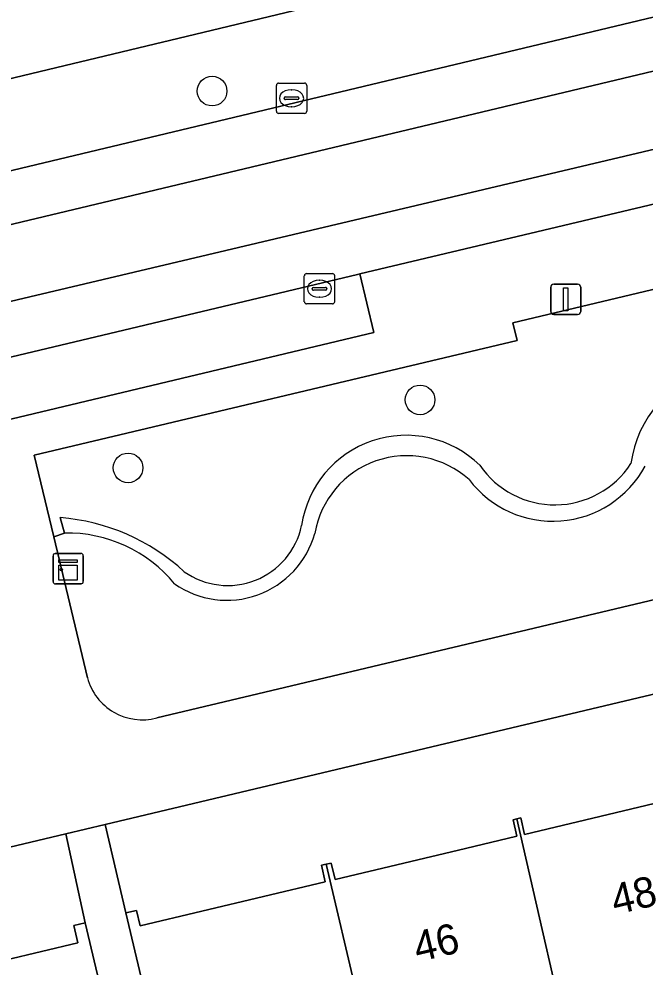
# Model space of a CAD drawing. Extents: x 162082 to 163401, y 388089 to 388636.
# Drawn here: x 162985.27 to 163005.92, y 388240.97 to 388272.24 of the extents above; entities that cross this region are included whole.
import ezdxf

# ---------------------------------------------------------------- set-up
doc = ezdxf.new("R2010")
doc.units = 0
for name, color, linetype in [('IMGEO_Boom', 7, 'Continuous'), ('IMGEO_Erf', 7, 'Continuous'), ('IMGEO_Groenvoorziening', 7, 'Continuous'), ('IMGEO_Haag', 7, 'Continuous'), ('IMGEO_Kast', 7, 'Continuous'), ('IMGEO_Kolk', 7, 'Continuous'), ('IMGEO_Lichtmast', 7, 'Continuous'), ('IMGEO_Pand', 7, 'Continuous'), ('IMGEO_Pand_nummerreeks', 7, 'Continuous'), ('IMGEO_Parkeervlak_open', 7, 'Continuous'), ('IMGEO_Rijbaan_lokaal_gesloten', 7, 'Continuous'), ('IMGEO_Voetpad_open', 7, 'Continuous')]:
    doc.layers.add(name, color=color, linetype=linetype)

msp = doc.modelspace()

# ---------------------------------------------------------------- linework, layer by layer
at = {"layer": 'IMGEO_Boom'}
for centre in [(162991.638, 388269.857), (162998.499, 388259.673), (162988.866, 388257.43)]:
    msp.add_circle(centre, 0.489, dxfattribs=at)
at = {"layer": 'IMGEO_Erf'}
for points in [[(162969.954, 388266.671), (162998.667, 388273.56), (162998.906, 388275.686), (163000, 388285.427), (163000.525, 388289.822), (163001.924, 388302.296), (163005.462, 388334.056), (163008.493, 388360.713), (163008.683, 388363.066), (163009.548, 388370.428)], [(163006.344, 388250), (163000, 388248.495), (162988.107, 388245.667), (162988.791, 388242.752), (162989.149, 388242.837), (162989.27, 388242.327), (162995.375, 388243.782), (162995.246, 388244.322), (162995.405, 388244.36), (162995.565, 388244.398), (162995.696, 388243.85), (163000, 388244.877), (163001.698, 388245.281), (163001.569, 388245.825), (163001.695, 388245.855), (163001.822, 388245.885), (163001.951, 388245.343), (163007.971, 388246.779)], [(162981.21, 388240.335), (162987.21, 388241.765), (162987.074, 388242.333), (162987.447, 388242.422), (162986.815, 388245.36), (162953.865, 388237.524)]]:
    msp.add_lwpolyline(points, dxfattribs=at)
at = {"layer": 'IMGEO_Groenvoorziening'}
for points in [[(163023.493, 388267.421), (163019.583, 388266.507), (163001.557, 388262.213), (163001.699, 388261.631), (162985.767, 388257.851), (162986.413, 388255.159), (162986.769, 388255.28), (162986.623, 388255.791)], [(162989.812, 388249.184), (163027.856, 388258.227)], [(162986.623, 388255.791), (162986.769, 388255.28)], [(162986.769, 388255.28), (162986.413, 388255.159), (162987.528, 388250.508)]]:
    msp.add_lwpolyline(points, dxfattribs=at)
for centre, radius, start, end in [((163009.203, 388257.064), 3.78, 38.4218, 172.2921), ((163009.203, 388257.064), 3.78, 38.4218, 172.2921), ((162998.041, 388255.02), 3.485, 45.8004, 171.6476), ((162998.041, 388255.02), 3.485, 45.8004, 171.6476), ((162998.062, 388254.756), 3.076, 48.101, 170.4631), ((162998.062, 388254.756), 3.076, 48.101, 170.4631), ((163002.946, 388259.209), 2.998, 214.3339, 326.8839), ((163002.946, 388259.209), 2.998, 214.3339, 326.8839), ((163002.878, 388259.128), 3.459, 217.0074, 331.6783), ((163002.878, 388259.128), 3.459, 217.0074, 331.6783), ((162986.091, 388248.97), 6.841, 47.4093, 85.5404), ((162986.091, 388248.97), 6.841, 47.4093, 85.5404), ((162992.157, 388256.041), 2.49, 234.7769, 348.0637), ((162992.157, 388256.041), 2.49, 234.7769, 348.0637), ((162986.858, 388250.693), 4.588, 39.4297, 91.1061), ((162986.858, 388250.693), 4.588, 39.4297, 91.1061), ((162992.126, 388256.077), 3.013, 235.0717, 344.3787), ((162992.126, 388256.077), 3.013, 235.0717, 344.3787), ((162989.331, 388250.987), 1.866, 194.8627, 284.9369)]:
    msp.add_arc(centre, radius, start, end, dxfattribs=at)
at = {"layer": 'IMGEO_Haag'}
msp.add_lwpolyline([(162986.623, 388255.791), (162986.769, 388255.28)], dxfattribs=at)
for centre, radius, start, end in [((163009.203, 388257.064), 3.78, 38.4218, 172.2921), ((162998.041, 388255.02), 3.485, 45.8004, 171.6476), ((162998.062, 388254.756), 3.076, 48.101, 170.4631), ((163002.946, 388259.209), 2.998, 214.3339, 326.8839), ((163002.878, 388259.128), 3.459, 217.0074, 331.6783), ((162986.091, 388248.97), 6.841, 47.4093, 85.5404), ((162992.157, 388256.041), 2.49, 234.7769, 348.0637), ((162986.858, 388250.693), 4.588, 39.4297, 91.1061), ((162992.126, 388256.077), 3.013, 235.0717, 344.3787)]:
    msp.add_arc(centre, radius, start, end, dxfattribs=at)
at = {"layer": 'IMGEO_Kast'}
for p, q in [((162986.391, 388253.681), (162986.391, 388254.522)), ((162986.391, 388254.522), (162986.391, 388253.681)), ((162986.466, 388254.606), (162987.307, 388254.606)), ((162987.307, 388254.606), (162986.466, 388254.606)), ((162987.391, 388254.531), (162987.391, 388253.69)), ((162987.391, 388253.69), (162987.391, 388254.531)), ((162987.316, 388253.606), (162986.475, 388253.606)), ((162986.475, 388253.606), (162987.316, 388253.606))]:
    msp.add_line(p, q, dxfattribs=at)
for points in [[(162986.586, 388254.396), (162987.186, 388254.396), (162987.186, 388254.311), (162986.586, 388254.311), (162986.586, 388254.396)], [(162986.586, 388254.221), (162987.186, 388254.221), (162987.186, 388253.732), (162986.586, 388253.732), (162986.586, 388254.221)]]:
    msp.add_lwpolyline(points, dxfattribs=at)
msp.add_circle((162986.67, 388254.07), 0.0377, dxfattribs=at)
for centre, start, end in [((162986.469, 388254.528), 92.4484, 184.2845), ((162986.469, 388254.528), 92.4484, 184.2845), ((162987.313, 388254.528), 2.4484, 94.2845), ((162987.313, 388254.528), 2.4484, 94.2845), ((162986.469, 388253.684), 182.4484, 274.2845), ((162986.469, 388253.684), 182.4484, 274.2845), ((162987.313, 388253.684), 272.4484, 4.2845), ((162987.313, 388253.684), 272.4484, 4.2845)]:
    msp.add_arc(centre, 0.0779, start, end, dxfattribs=at)
at = {"layer": 'IMGEO_Kolk'}
for p, q in [((162993.835, 388270.12), (162994.687, 388270.12)), ((162993.76, 388269.194), (162993.76, 388270.046)), ((162994.248, 388269.9), (162994.273, 388269.9)), ((162994.761, 388270.046), (162994.761, 388269.194)), ((162994.019, 388269.614), (162994.019, 388269.626)), ((162994.457, 388269.577), (162994.059, 388269.577)), ((162994.062, 388269.663), (162994.46, 388269.663)), ((162994.503, 388269.626), (162994.503, 388269.614)), ((162994.271, 388269.34), (162994.246, 388269.34)), ((162994.687, 388269.12), (162993.835, 388269.12)), ((162994.757, 388263.838), (162995.609, 388263.838)), ((162994.682, 388262.912), (162994.682, 388263.764)), ((162995.17, 388263.618), (162995.195, 388263.618)), ((162995.683, 388263.764), (162995.683, 388262.912)), ((162994.941, 388263.332), (162994.941, 388263.344)), ((162995.379, 388263.295), (162994.981, 388263.295)), ((162994.984, 388263.381), (162995.382, 388263.381)), ((162995.425, 388263.344), (162995.425, 388263.332)), ((162995.193, 388263.058), (162995.168, 388263.058)), ((162995.609, 388262.838), (162994.757, 388262.838))]:
    msp.add_line(p, q, dxfattribs=at)
for points in [[(162993.835, 388270.12), (162994.687, 388270.12)], [(162993.76, 388269.194), (162993.76, 388270.046)], [(162994.761, 388270.046), (162994.761, 388269.194)], [(162994.687, 388269.12), (162993.835, 388269.12)], [(162994.757, 388263.838), (162995.609, 388263.838)], [(162994.682, 388262.912), (162994.682, 388263.764)], [(162995.683, 388263.764), (162995.683, 388262.912)], [(162995.609, 388262.838), (162994.757, 388262.838)]]:
    msp.add_lwpolyline(points, dxfattribs=at)
for centre, radius, start, end in [((162993.837, 388270.044), 0.0765, 91.552, 178.448), ((162993.837, 388270.044), 0.0765, 91.552, 178.448), ((162994.685, 388270.044), 0.0765, 1.552, 88.448), ((162994.685, 388270.044), 0.0765, 1.552, 88.448), ((162994.059, 388269.623), 0.0403, 85.8775, 175.7526), ((162994.056, 388269.613), 0.0366, 178.938, 274.7102), ((162994.46, 388269.62), 0.043, 264.8664, 352.4533), ((162994.464, 388269.625), 0.0386, 1.7309, 96.639), ((162993.837, 388269.196), 0.0765, 181.552, 268.448), ((162993.837, 388269.196), 0.0765, 181.552, 268.448), ((162994.685, 388269.196), 0.0765, 271.552, 358.448), ((162994.685, 388269.196), 0.0765, 271.552, 358.448), ((162994.759, 388263.762), 0.0765, 91.552, 178.448), ((162994.759, 388263.762), 0.0765, 91.552, 178.448), ((162995.607, 388263.762), 0.0765, 1.552, 88.448), ((162995.607, 388263.762), 0.0765, 1.552, 88.448), ((162994.981, 388263.341), 0.0403, 85.8775, 175.7526), ((162994.978, 388263.331), 0.0366, 178.938, 274.7102), ((162995.382, 388263.338), 0.043, 264.8664, 352.4533), ((162995.386, 388263.343), 0.0386, 1.7309, 96.639), ((162994.759, 388262.914), 0.0765, 181.552, 268.448), ((162994.759, 388262.914), 0.0765, 181.552, 268.448), ((162995.607, 388262.914), 0.0765, 271.552, 358.448), ((162995.607, 388262.914), 0.0765, 271.552, 358.448)]:
    msp.add_arc(centre, radius, start, end, dxfattribs=at)
for centre, major_axis, ratio, start_param, end_param in [((162994.247, 388269.62), (-0.387, 0.002), 0.722429, 4.712389, 7.853982), ((162994.272, 388269.62), (-0.39, 0.002), 0.717154, 1.570796, 4.712389), ((162995.169, 388263.338), (-0.387, 0.002), 0.722429, 4.712389, 7.853982), ((162995.194, 388263.338), (-0.39, 0.002), 0.717154, 1.570796, 4.712389)]:
    msp.add_ellipse(centre, major_axis=major_axis, ratio=ratio, start_param=start_param, end_param=end_param, dxfattribs=at)
at = {"layer": 'IMGEO_Lichtmast'}
for p, q in [((163002.81, 388262.589), (163002.81, 388263.389)), ((163002.81, 388263.389), (163002.81, 388262.589)), ((163002.91, 388263.489), (163003.7, 388263.489)), ((163003.7, 388263.489), (163002.91, 388263.489)), ((163003.8, 388263.389), (163003.8, 388262.589)), ((163003.8, 388262.589), (163003.8, 388263.389)), ((163003.7, 388262.489), (163002.91, 388262.489)), ((163002.91, 388262.489), (163003.7, 388262.489))]:
    msp.add_line(p, q, dxfattribs=at)
msp.add_lwpolyline([(163003.23, 388263.364), (163003.38, 388263.364), (163003.38, 388262.614), (163003.23, 388262.614), (163003.23, 388263.364)], dxfattribs=at)
for centre, start, end in [((163002.91, 388263.389), 90, 180), ((163002.91, 388263.389), 90, 180), ((163003.7, 388263.389), 0, 90), ((163003.7, 388263.389), 360, 90), ((163002.91, 388262.589), 180, 270), ((163002.91, 388262.589), 180, 270), ((163003.7, 388262.589), 270, 0), ((163003.7, 388262.589), 270, 0)]:
    msp.add_arc(centre, 0.1, start, end, dxfattribs=at)
at = {"layer": 'IMGEO_Pand'}
for points in [[(163003.726, 388236.972), (163004.013, 388235.771), (163007.098, 388236.507), (163006.803, 388237.744), (163010.101, 388238.53), (163008.035, 388247.325), (163007.851, 388247.281), (163007.971, 388246.779), (163001.951, 388245.343), (163001.822, 388245.885), (163001.695, 388245.855)], [(162995.405, 388244.36), (162997.487, 388235.472), (162997.771, 388234.282), (163000, 388234.814), (163000.847, 388235.015), (163000.56, 388236.217), (163003.726, 388236.972), (163001.695, 388245.855), (163001.569, 388245.825), (163001.698, 388245.281), (163000, 388244.877), (162995.696, 388243.85), (162995.565, 388244.398)], [(162995.405, 388244.36), (162995.246, 388244.322), (162995.375, 388243.782), (162989.27, 388242.327), (162989.149, 388242.837), (162988.791, 388242.752), (162989.95, 388237.889), (162991.184, 388232.712), (162994.502, 388233.503), (162994.218, 388234.693), (162997.487, 388235.472)], [(162982.902, 388231.913), (162983.175, 388230.771), (162986.394, 388231.539), (162986.104, 388232.752), (162989.557, 388233.575), (162988.607, 388237.559), (162987.447, 388242.422), (162987.074, 388242.333), (162987.21, 388241.765), (162981.21, 388240.335), (162981.074, 388240.905), (162980.921, 388240.868)]]:
    msp.add_lwpolyline(points, close=True, dxfattribs=at)
at = {"layer": 'IMGEO_Parkeervlak_open'}
msp.add_lwpolyline([(162996.51, 388263.828), (162996.44, 388263.811), (162972.884, 388258.2), (162954.592, 388253.843), (162955.043, 388251.888), (162996.971, 388261.896)], close=True, dxfattribs=at)
at = {"layer": 'IMGEO_Rijbaan_lokaal_gesloten'}
for points in [[(163042.019, 388274.683), (163044.074, 388275.176), (163042.673, 388281.006), (163034.915, 388279.158), (163028.478, 388277.62), (163027.271, 388277.332), (163022.672, 388276.234), (163023.09, 388274.56), (162971.872, 388262.319), (162971.492, 388264.011), (162971.268, 388263.958)], [(162950.712, 388259.07), (162947.83, 388258.381), (162941.305, 388256.821), (162942.66, 388251.004), (162944.548, 388251.451), (162946.007, 388251.799), (162949.926, 388252.732), (162954.592, 388253.843), (162972.884, 388258.2), (162972.452, 388259.959), (163023.671, 388272.065)]]:
    msp.add_lwpolyline(points, dxfattribs=at)
for points in [[(163022.672, 388276.234), (163013.024, 388273.93), (163008.218, 388272.782), (162971.492, 388264.011), (162971.872, 388262.319), (163023.09, 388274.56)], [(163009.956, 388267.016), (163010.095, 388267.049), (163019.212, 388269.227), (163021.203, 388269.704), (163024.061, 388270.388), (163024.112, 388270.399), (163023.671, 388272.065), (162972.452, 388259.959), (162972.884, 388258.2), (162996.44, 388263.811), (162996.51, 388263.828)]]:
    msp.add_lwpolyline(points, close=True, dxfattribs=at)
at = {"layer": 'IMGEO_Voetpad_open'}
for points in [[(163142.597, 388309.979), (163002.97, 388276.7), (162998.906, 388275.686), (162998.667, 388273.56), (162969.954, 388266.671), (162969.935, 388266.571), (162965.617, 388265.468)], [(162971.268, 388263.958), (162971.492, 388264.011), (163008.218, 388272.782), (163007.922, 388274.103), (163012.723, 388275.265), (163012.611, 388275.762), (163026.832, 388279.172), (163026.956, 388278.653), (163028.158, 388278.94), (163034.6, 388280.484), (163034.48, 388280.986), (163041.524, 388282.675), (163048.255, 388284.284)], [(163024.112, 388270.399), (163024.061, 388270.388), (163021.203, 388269.704), (163021.663, 388267.767), (163010.417, 388265.07), (163009.956, 388267.016), (162996.51, 388263.828), (162996.971, 388261.896), (162955.043, 388251.888), (162954.592, 388253.843), (162949.926, 388252.732), (162946.007, 388251.799), (162944.548, 388251.451), (162942.66, 388251.004), (162942.603, 388250.991), (162942.55, 388250.976), (162942.475, 388250.95)], [(162987.528, 388250.508), (162986.413, 388255.159), (162985.767, 388257.851), (163001.699, 388261.631), (163001.557, 388262.213), (163019.583, 388266.507), (163023.493, 388267.421)], [(162986.815, 388245.36), (162988.107, 388245.667), (163000, 388248.495), (163006.344, 388250), (163030.055, 388255.625), (163033.304, 388256.379), (163033.118, 388257.186), (163032.365, 388260.375), (163031.248, 388265.028), (163031.039, 388265.894), (163031.024, 388265.961)], [(163027.856, 388258.227), (162989.812, 388249.184)], [(162989.95, 388237.889), (162988.791, 388242.752), (162988.107, 388245.667), (162986.815, 388245.36), (162987.447, 388242.422), (162988.607, 388237.559)], [(162917.226, 388235.799), (162918.177, 388237.112), (162926.956, 388237.587), (162938.65, 388237.56), (162952.361, 388237.528), (162953.637, 388237.525), (162953.865, 388237.524), (162986.815, 388245.36)]]:
    msp.add_lwpolyline(points, dxfattribs=at)
msp.add_arc((162989.331, 388250.987), 1.866, 194.8627, 284.9369, dxfattribs=at)

# ---------------------------------------------------------------- texts
at = {"layer": 'IMGEO_Pand_nummerreeks'}
for s, rotation, p in [('48', 13.3923, (163004.936, 388242.682)), ('46', 13.3236, (162998.42, 388241.124))]:
    msp.add_text(s, height=1, rotation=rotation, dxfattribs=at).set_placement(p)

doc.saveas('drawing.dxf')
